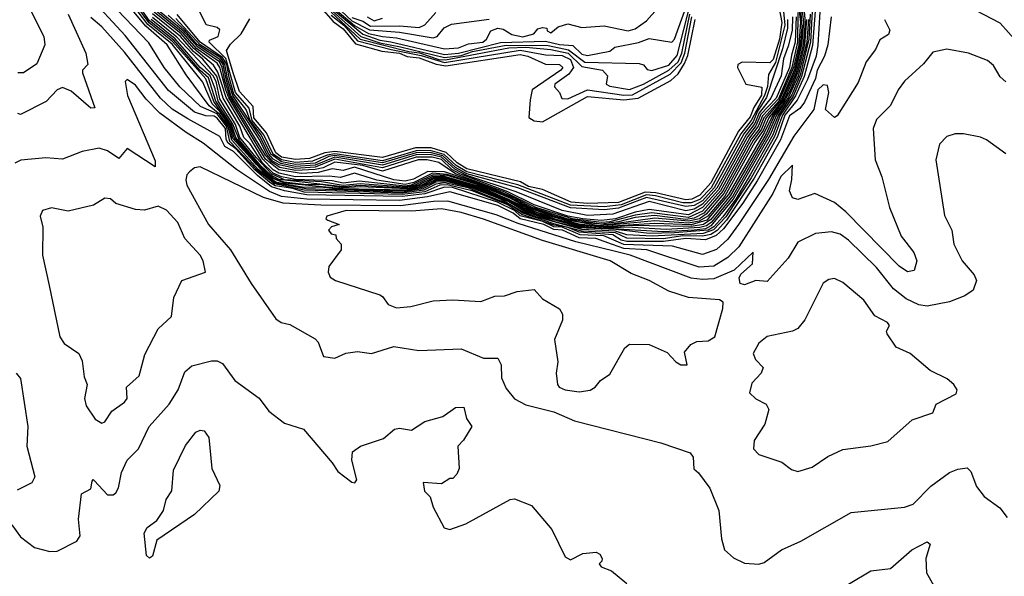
# Model space of a CAD drawing. Extents: x 1552294 to 1694791, y 811929 to 917222.
# Tile 335 of 643: x 1625722 to 1629230, y 883461 to 885445. Entities that reach past the tile are written whole.
import ezdxf

# ---------------------------------------------------------------- set-up
doc = ezdxf.new("R2010")
doc.units = 0

msp = doc.modelspace()

# ---------------------------------------------------------------- linework, layer by layer
at = {"layer": '0CON10XD'}
for points in [[(1625683.5, 885723.5), (1625737.3, 885625), (1625742, 885595), (1625724.4, 885585.6), (1625718.6, 885575), (1625740.1, 885520.1), (1625807.4, 885385), (1625811.6, 885355), (1625782.9, 885287.1), (1625735, 885256), (1625715, 885255.4)], [(1628405, 885604.5), (1628437.5, 885435), (1628429.3, 885375), (1628406.7, 885303.3), (1628395, 885291.6), (1628296.6, 885293.4), (1628281.1, 885285), (1628279.7, 885275), (1628308.9, 885215), (1628366.1, 885203.9), (1628365, 885175.3), (1628337.9, 885132.1), (1628325, 885098.5), (1628283, 885047), (1628185, 884863.8), (1628145, 884819.3), (1628117.2, 884805), (1628095, 884803), (1627988.1, 884828.1), (1627950.1, 884829.9), (1627855, 884793.2), (1627745, 884790)], [(1628613.7, 885455), (1628601.3, 885355), (1628590, 885315), (1628563.1, 885265), (1628557.8, 885235), (1628518.8, 885151.2), (1628501.6, 885128.4), (1628465, 885101.6), (1628433.2, 885016.8), (1628349.4, 884870.6), (1628299, 884791), (1628230.2, 884699.8), (1628203.9, 884676.1), (1628165, 884660), (1628095, 884664.6), (1628015.5, 884654.5), (1627885, 884654.6), (1627865, 884659.4), (1627835, 884677.9), (1627715, 884687.4), (1627672.6, 884705), (1627625, 884712.7), (1627511.1, 884751.1), (1627460.8, 884785), (1627334, 884835), (1627245, 884856.7), (1627218.4, 884855), (1627165, 884831.8), (1627085, 884821.4), (1626735, 884830.7), (1626695, 884843.7), (1626632.4, 884852.4), (1626612.7, 884865), (1626559.5, 884909.5), (1626491.5, 884985), (1626464.2, 885004.2), (1626457.7, 885017.7), (1626455, 885056.7), (1626425, 885093.6), (1626415, 885101), (1626385, 885102.2), (1626345, 885115.1), (1626252.1, 885192.1), (1626098.1, 885388), (1625963.8, 885535)], [(1628555.8, 885475), (1628547.3, 885352.7), (1628517.2, 885242.8), (1628486.6, 885173.4), (1628439.5, 885105), (1628411.1, 885028.9), (1628328.7, 884881.3), (1628237.9, 884742.1), (1628194.5, 884695.5), (1628157.5, 884682.5), (1627975, 884673.6), (1627885, 884678.6), (1627845, 884691.3), (1627725, 884696.5), (1627562.7, 884742.7), (1627511.6, 884761.6), (1627435, 884805.5), (1627332.2, 884845), (1627245, 884866.9), (1627205, 884865.2), (1627157.9, 884842.1), (1627085, 884830.4), (1626741.9, 884841.9), (1626635, 884861.9), (1626571.3, 884911.3), (1626477.7, 885015), (1626465, 885063.5), (1626435, 885107.2), (1626397.5, 885137.5), (1626315, 885248.8), (1626247.9, 885355), (1626171.3, 885421.3), (1626069.2, 885545)], [(1626836.9, 885475), (1626937.4, 885385), (1627005, 885362.3), (1627078.7, 885348.7), (1627235, 885309.8), (1627295, 885317.2), (1627335, 885331), (1627455, 885353.8), (1627605, 885353.2), (1627677.6, 885337.6), (1627735, 885293.5), (1627928.7, 885288.7), (1627944.3, 885284.3), (1627957.4, 885267.4), (1627974, 885264), (1628035, 885283.1), (1628065, 885317.3), (1628125.2, 885554.8)], [(1626845.7, 885475), (1626945, 885392.9), (1627005, 885372.1), (1627044, 885366), (1627235, 885320.9), (1627285, 885325.8), (1627435, 885363.5), (1627595, 885368.7), (1627645, 885356.1), (1627693.2, 885353.2), (1627725, 885322.4), (1627745, 885316.8), (1627825, 885332.5), (1627843, 885347), (1627926.9, 885363.1), (1627965, 885377.7), (1628045, 885364.3), (1628055, 885375.8), (1628111.6, 885535)], [(1628572.5, 885472.5), (1628565.9, 885354.1), (1628560.3, 885315), (1628528.9, 885231.1), (1628491.6, 885158.4), (1628448.7, 885105), (1628421.8, 885028.2), (1628339.4, 884880.6), (1628240.1, 884729.9), (1628206.9, 884693.1), (1628185, 884679.7), (1628155, 884673.2), (1628085, 884675), (1628015, 884663.9), (1627885, 884666.6), (1627845, 884685.3), (1627725, 884691.4), (1627625, 884717.7), (1627515, 884755.6), (1627470.3, 884785), (1627385, 884818.3), (1627319.4, 884845), (1627235, 884863.6), (1627205, 884858.1), (1627162.3, 884837.7), (1627085, 884826.7), (1626735, 884837.2), (1626629.4, 884859.4), (1626568.3, 884908.3), (1626471.2, 885011.2), (1626458.3, 885065), (1626425, 885109.9), (1626366.7, 885135), (1626292.2, 885205), (1626237.1, 885275), (1626182, 885362), (1626040.2, 885510.2)], [(1627965, 884682.4), (1627846.5, 884696.5), (1627715, 884702.6), (1627633.2, 884723.2), (1627521.7, 884761.6), (1627465, 884795.1), (1627342.2, 884845), (1627238.6, 884871.4), (1627205, 884870.1), (1627154, 884846), (1627094.3, 884834.3), (1626875, 884838.3), (1626795, 884848.3), (1626735, 884847.3), (1626665, 884858.3), (1626635, 884866.3), (1626605, 884886.1), (1626519.6, 884979.6), (1626481.4, 885021.4), (1626469.3, 885065), (1626435, 885117.2), (1626407.9, 885145), (1626375, 885222.4), (1626265, 885357.8), (1626178.2, 885428.2), (1626122.1, 885502.1)], [(1628015, 884689.2), (1627715, 884706.5), (1627565, 884748.6), (1627515, 884768), (1627445, 884807.4), (1627346.6, 884846.6), (1627235, 884875.7), (1627205, 884874.9), (1627150.6, 884849.4), (1627095, 884837.6), (1626875, 884841.7), (1626665, 884861.9), (1626615, 884882.5), (1626565, 884930.3), (1626486, 885025), (1626474.2, 885065), (1626413.6, 885153.6), (1626385, 885234.3), (1626266.9, 885366.9), (1626183.1, 885433.1), (1626132.4, 885502.4)], [(1628025, 884697.4), (1627885.4, 884705.4), (1627795, 884701.1), (1627725, 884708), (1627565, 884751.7), (1627515, 884771.5), (1627448.8, 884808.8), (1627356.1, 884846.1), (1627245, 884877.8), (1627195, 884876.9), (1627153.7, 884855), (1627105, 884841.5), (1626935, 884848.9), (1626875, 884845), (1626795, 884857), (1626745, 884855.9), (1626664.1, 884865.9), (1626625, 884880.4), (1626579.7, 884919.7), (1626492.1, 885025), (1626478, 885068), (1626421.3, 885155), (1626395, 885238), (1626365, 885263.8), (1626271.3, 885371.4), (1626185, 885440.7), (1626139.6, 885505)], [(1626810.9, 885530.9), (1626905, 885440.3), (1626968.3, 885408.3), (1627075, 885400.8), (1627195, 885379.7), (1627209.6, 885385), (1627234.2, 885415.7), (1627261, 885429), (1627395, 885446.3)], [(1625894.8, 885465), (1625958, 885325), (1625964.3, 885285.7), (1625946, 885265), (1625945.6, 885255), (1625989.2, 885130.8), (1625975, 885130), (1625905, 885190), (1625875, 885202.7), (1625855, 885194.4), (1625816.3, 885153.7), (1625725, 885106.5), (1625715, 885110.9)], [(1627785, 884710.7), (1627647.2, 884735), (1627529.9, 884775), (1627469.2, 884809.2), (1627348.8, 884858.8), (1627245, 884889.1), (1627195, 884891.6), (1627116.8, 884855), (1627095, 884852), (1626931.1, 884868.9), (1626875, 884862.1), (1626835, 884871), (1626705, 884875.4), (1626654.3, 884885), (1626625, 884898.3), (1626586.8, 884935), (1626542.9, 885002.9), (1626520.3, 885025), (1626506.4, 885065), (1626447.2, 885165), (1626437.7, 885197.7), (1626423.8, 885243.8), (1626375, 885304.1), (1626341.2, 885331.3), (1626295, 885385), (1626195.7, 885465.7)], [(1627795, 884716.6), (1627671.5, 884735), (1627548.1, 884775), (1627481.2, 884811.2), (1627368.9, 884858.9), (1627235, 884902.6), (1627176.7, 884903.3), (1627125, 884876.1), (1627095, 884869.1), (1627055, 884874.6), (1626915, 884919.6), (1626875, 884907.5), (1626835, 884913.8), (1626785, 884900.8), (1626725, 884897.1), (1626645, 884909.9), (1626598.3, 884948.3), (1626466.6, 885166.6), (1626456.2, 885195), (1626435, 885275), (1626425, 885290), (1626352.2, 885342.2), (1626305, 885396.7), (1626201.5, 885481.5)], [(1627815, 884714.2), (1627717.4, 884722.6), (1627635, 884742.3), (1627538.4, 884775), (1627471.6, 884811.6), (1627358.7, 884858.7), (1627245, 884893.6), (1627192.6, 884897.4), (1627126.4, 884865), (1627095, 884857.3), (1626995, 884873.2), (1626915, 884897.8), (1626865, 884882.7), (1626825, 884887.5), (1626705, 884884.5), (1626645, 884898.3), (1626625, 884909.9), (1626588, 884948), (1626457.6, 885167.6), (1626441.4, 885218.6), (1626428.3, 885258.3), (1626412.4, 885282.4), (1626342.2, 885342.2), (1626296.8, 885395), (1626201.6, 885471.6)], [(1627795, 884721.8), (1627692.2, 884735), (1627560.8, 884775), (1627450, 884830), (1627275.3, 884895.3), (1627215, 884935.5), (1627173.9, 884945), (1627141.7, 884945), (1627015, 884905.2), (1626945, 884925.7), (1626845, 884937.3), (1626803.3, 884916.7), (1626775, 884910.4), (1626705, 884907.6), (1626648.5, 884918.5), (1626617.7, 884937.7), (1626599.2, 884959.2), (1626470.8, 885170.8), (1626452.7, 885227.3), (1626443.7, 885275), (1626433.3, 885295), (1626355, 885347.8), (1626305, 885404.7), (1626211.3, 885481.3)], [(1627805, 884777.9), (1627685, 884784.2), (1627496.5, 884856.5), (1627315, 884902.6), (1627277.3, 884925), (1627234.2, 884964.2), (1627185, 884978.6), (1627135, 884977.6), (1627015, 884942.3), (1626845, 884966.7), (1626817.6, 884962.4), (1626765, 884940.2), (1626705, 884935.8), (1626655, 884944.8), (1626625.5, 884965), (1626592.3, 885035), (1626550.5, 885085), (1626539.2, 885129.2), (1626491, 885185), (1626475, 885239.7), (1626456.7, 885306.7), (1626396.8, 885365), (1626398.1, 885371.9), (1626428.8, 885385), (1626435, 885409.2), (1626425, 885417.3), (1626386.7, 885426.7), (1626362.5, 885475)], [(1626795, 885488), (1626838.5, 885438.5), (1626875, 885411.9), (1626918.5, 885358.5), (1627012.6, 885332.6), (1627074.7, 885325.3), (1627103.1, 885313.1), (1627145, 885308.7), (1627206.1, 885286.1), (1627240.7, 885280.7), (1627505, 885320.7), (1627533, 885315), (1627595, 885286.7), (1627645.5, 885285), (1627657, 885275), (1627649.8, 885265), (1627548.3, 885195), (1627540.8, 885159.2), (1627535.7, 885095.7), (1627555, 885083.9), (1627585, 885080.9), (1627745, 885171.4), (1627875, 885159.3), (1627925, 885165.5), (1628042.1, 885227.9), (1628067.9, 885252.1), (1628091.1, 885288.9), (1628102.3, 885317.7), (1628128.3, 885445)], [(1626831.4, 885471.4), (1626935, 885375.1), (1627108.8, 885331.2), (1627146.7, 885326.7), (1627215, 885303.5), (1627238.8, 885301.2), (1627465.2, 885344.8), (1627525, 885347.3), (1627615, 885338.4), (1627675.9, 885325.9), (1627725, 885278.2), (1627798.2, 885265), (1627816.2, 885245), (1627811.1, 885215), (1627825, 885208.3), (1627895, 885195.8), (1627944.7, 885215), (1628035.1, 885264.9), (1628068.6, 885295), (1628080.8, 885325), (1628109.5, 885465)], [(1626845, 885484.1), (1626915, 885424.3), (1626965, 885396.2), (1627015.1, 885384.9), (1627065, 885379.8), (1627235, 885341), (1627285, 885344.7), (1627321.5, 885358.5), (1627371.8, 885365), (1627384.7, 885375), (1627400.7, 885405), (1627425, 885415.2), (1627445, 885411.2), (1627475, 885391.7), (1627515, 885384.3), (1627554.4, 885395), (1627568, 885412), (1627585, 885417.5), (1627600, 885415), (1627601.2, 885405), (1627615, 885398), (1627640.6, 885419.4), (1627675, 885429.6), (1627725, 885416.8), (1627805, 885423.3), (1627890, 885405), (1627915, 885411.8), (1627955, 885440.8), (1627994.8, 885485.2)], [(1626905, 885452.5), (1626945, 885439.3), (1626971.5, 885421.5), (1627075, 885423.4), (1627145, 885416.7), (1627165, 885426.3), (1627205, 885469.9)], [(1628509.3, 885485), (1628514.6, 885435), (1628507.9, 885355), (1628485, 885259.8), (1628437.8, 885155), (1628391.2, 885095), (1628370.5, 885049.5), (1628341.7, 885008.3), (1628234, 884816), (1628173.3, 884745), (1628143.3, 884726.7), (1628105, 884720.1), (1627985, 884728.2), (1627835, 884714), (1627785, 884710.7)], [(1628498.2, 885485), (1628504.1, 885435.9), (1628497.6, 885355), (1628478.9, 885275), (1628427.1, 885155), (1628373, 885095), (1628356.2, 885055), (1628329.8, 885020.2), (1628226.8, 884833.2), (1628159.3, 884755), (1628125, 884737.4), (1628095, 884732.9), (1627983.3, 884746.7), (1627915, 884739.6), (1627855, 884724.4), (1627795, 884716.6)], [(1628516.5, 885473.5), (1628520.1, 885435), (1628512.9, 885355), (1628488.4, 885255), (1628448, 885165), (1628405, 885105), (1628376, 885044), (1628247.7, 884822.3), (1628169.7, 884730.3), (1628115, 884714.2), (1627985, 884718.9), (1627795, 884706.8)], [(1628495, 885470.9), (1628493, 885365), (1628472.8, 885275), (1628425, 885162.5), (1628368, 885102), (1628353.1, 885065), (1628323.1, 885025), (1628218.8, 884835), (1628155, 884762.8), (1628105, 884740.4), (1627974, 884756), (1627915, 884748.2), (1627825, 884724.7), (1627795, 884721.8)], [(1628443.5, 885473.5), (1628447.7, 885425), (1628415, 885291.8), (1628390, 885249.9), (1628386.2, 885206.2), (1628375.4, 885174.6), (1628328.1, 885085), (1628291.6, 885038.4), (1628185.9, 884845), (1628145, 884803.9), (1628115, 884791.9), (1628085, 884791.8), (1627987.6, 884817.6), (1627955, 884820.4), (1627865, 884784.7), (1627805, 884777.9)], [(1628504, 885485), (1628508.6, 885418.6), (1628502.9, 885355), (1628482.3, 885267.7), (1628435, 885159.4), (1628382.2, 885095), (1628365.1, 885054.9), (1628335.7, 885014.3), (1628230.8, 884825), (1628168.2, 884751.8), (1628144.6, 884735.4), (1628105, 884726.6), (1627985, 884737.4), (1627815, 884714.2)], [(1628545, 885475), (1628539.9, 885365), (1628507.7, 885242.3), (1628477.5, 885172.5), (1628432.1, 885105), (1628404.9, 885035), (1628326.2, 884893.8), (1628273.4, 884805), (1628227.5, 884742.5), (1628195, 884707), (1628175, 884694.5), (1628055, 884684.9), (1627965, 884682.4)], [(1628538.2, 885465), (1628533.9, 885375), (1628502.4, 885247.6), (1628472.6, 885177.4), (1628425.4, 885105), (1628395.9, 885034.1), (1628264.1, 884805), (1628185, 884709.8), (1628165, 884700), (1628125, 884694.8), (1628015, 884689.2)], [(1629275, 885365.4), (1629215, 885432.7), (1629101.3, 885491.3)], [(1628802.9, 885445), (1628822.7, 885407.3), (1628817.8, 885392.2), (1628787.1, 885372.9), (1628771.2, 885338.8), (1628737.6, 885295), (1628709.3, 885220.7), (1628635, 885102.5), (1628625, 885096.2), (1628592.7, 885125), (1628604.6, 885185), (1628600.1, 885210.1), (1628585, 885212.4), (1628565.9, 885195), (1628551.4, 885125), (1628480.1, 885029.9), (1628390.4, 884875), (1628282.9, 884715), (1628245, 884662.9), (1628205, 884626), (1628155, 884607.7), (1628048, 884638), (1627875, 884643.2), (1627803.6, 884675), (1627718.5, 884678.5), (1627655.3, 884705), (1627625, 884706.4), (1627585.9, 884725), (1627505, 884745.5), (1627485, 884765), (1627424.5, 884795), (1627263.8, 884846.2), (1627235, 884847.7), (1627166, 884824), (1627085, 884815), (1626745, 884821), (1626665, 884835.1), (1626619.3, 884849.3), (1626569, 884889), (1626484.2, 884975), (1626453.4, 884993.4), (1626435, 885028.7), (1626321.5, 885091.5), (1626265, 885126.4), (1626224.1, 885165), (1626095, 885329.2), (1626015, 885419.3), (1625975, 885452.8)], [(1627815, 884704.7), (1627725, 884711.3), (1627632.9, 884732.9), (1627521.8, 884771.8), (1627465, 884804.4), (1627351.2, 884851.2), (1627245, 884881.3), (1627195, 884881.5), (1627142.1, 884855), (1627095, 884844), (1626935, 884853.4), (1626875, 884849.3), (1626645.5, 884875), (1626615, 884892), (1626580.2, 884925), (1626504.7, 885015), (1626481.9, 885071.9), (1626429.6, 885155), (1626418.3, 885198.3), (1626400.7, 885245), (1626365.3, 885275), (1626276.2, 885376.2), (1626190.5, 885445)], [(1627795, 884706.8), (1627715, 884716.3), (1627565, 884758.1), (1627360.8, 884850.8), (1627235, 884886.1), (1627194, 884886), (1627130, 884855), (1627095, 884847.8), (1626935, 884859.6), (1626875, 884853.7), (1626796.8, 884866.8), (1626665, 884874.6), (1626618.7, 884895), (1626565, 884953.2), (1626506.3, 885025), (1626490.8, 885070.8), (1626435, 885163.2), (1626421.7, 885225), (1626411.7, 885245), (1626282.2, 885382.2), (1626195, 885452.1)], [(1627795, 884729.3), (1627728, 884735), (1627674.4, 884745), (1627555, 884784.4), (1627461.7, 884831.7), (1627289.7, 884895), (1627261.3, 884911.3), (1627225, 884946), (1627191.5, 884955), (1627134.2, 884955), (1627015, 884917.2), (1626845, 884947.6), (1626775, 884918.7), (1626705, 884915), (1626647, 884927), (1626622.1, 884942.1), (1626603.7, 884963.7), (1626575, 885019.5), (1626474.6, 885174.6), (1626457.3, 885232.7), (1626447.4, 885285), (1626435, 885303.1), (1626355.2, 885355), (1626308.9, 885408.9), (1626251.5, 885461.5)], [(1627745, 884747), (1627654.8, 884765), (1627491.2, 884831.2), (1627315, 884889.2), (1627271.9, 884911.9), (1627225, 884954.4), (1627185, 884963.9), (1627135, 884962.7), (1627015, 884926.4), (1626845, 884954.4), (1626775, 884926.2), (1626705, 884921.6), (1626652, 884932), (1626625, 884947.4), (1626609.7, 884965), (1626578.1, 885028.1), (1626480.8, 885175), (1626462.7, 885235), (1626453.4, 885285), (1626438.4, 885308.4), (1626364.6, 885355), (1626278.7, 885448.7)], [(1627805, 884766.6), (1627684.3, 884774.3), (1627496.7, 884845), (1627315, 884895.2), (1627275, 884918), (1627229.3, 884959.3), (1627185, 884971), (1627135, 884969.9), (1627015, 884934.1), (1626845, 884960.4), (1626823.2, 884956.8), (1626775, 884933.4), (1626705, 884928.4), (1626655, 884937.7), (1626616.9, 884965), (1626583.5, 885033.5), (1626542.7, 885085), (1626528.6, 885125), (1626485, 885179.6), (1626468.4, 885238.4), (1626459.5, 885285), (1626445, 885310.5), (1626365.1, 885365), (1626282.8, 885462.8)], [(1627745, 884790), (1627687.4, 884795), (1627585, 884839.3), (1627535, 884850.6), (1627506.6, 884866.6), (1627315, 884912.9), (1627280.4, 884935), (1627241.4, 884971.4), (1627188.3, 884988.3), (1627132.3, 884987.7), (1627015, 884953.1), (1626845, 884974.9), (1626809.4, 884970.6), (1626755, 884949.6), (1626705, 884947.1), (1626655, 884954.9), (1626635, 884970.1), (1626601.6, 885041.6), (1626555.8, 885095), (1626553.3, 885135), (1626505, 885188.5), (1626482.4, 885255), (1626459.3, 885335), (1626472.9, 885357.1), (1626510.8, 885395), (1626541.9, 885448.1)], [(1626831.2, 885461.2), (1626876.5, 885425), (1626925, 885369.9), (1627045, 885339.1), (1627153, 885317), (1627235, 885292.6), (1627505, 885336.6), (1627595, 885319.1), (1627655, 885316.9), (1627685, 885303.4), (1627694.8, 885275), (1627678.9, 885251.1), (1627629.1, 885215), (1627627.1, 885205), (1627645.3, 885185.3), (1627653.9, 885163.9), (1627675, 885163), (1627745, 885194.9), (1627875, 885175.4), (1627905, 885177.5), (1628039.5, 885250.5), (1628078.8, 885291.2), (1628091.6, 885325), (1628117, 885455)], [(1626959.9, 885455), (1626985, 885440.3), (1627015, 885450)], [(1628475, 885455.6), (1628473.9, 885406.1), (1628460, 885350), (1628443.9, 885305), (1628434.9, 885245.1), (1628398.4, 885165), (1628356.7, 885113.3), (1628340.7, 885075), (1628310, 885035), (1628205.9, 884844.1), (1628155, 884787.3), (1628125, 884769.3), (1628095, 884763.4), (1627965, 884797.3), (1627835, 884751.8), (1627745, 884747)], [(1628488.8, 885455), (1628485.4, 885365), (1628471.6, 885318.4), (1628465, 885274.9), (1628417.3, 885165), (1628362.3, 885107.6), (1628345, 885066.7), (1628315, 885027.2), (1628211.6, 884838.4), (1628155, 884775), (1628105, 884749.5), (1627965, 884768.7), (1627915, 884759.1), (1627845, 884734.5), (1627795, 884729.3)], [(1628457.7, 885445), (1628457.3, 885415), (1628439.4, 885340.6), (1628382.5, 885167.5), (1628351.2, 885118.8), (1628335, 885080.4), (1628302, 885038), (1628196.8, 884845), (1628155, 884799.5), (1628125, 884782.6), (1628095, 884779.2), (1627955, 884811.2), (1627855, 884773.3), (1627805, 884766.6)], [(1628525.6, 885445.6), (1628518.2, 885355), (1628493.4, 885255), (1628467.3, 885192.7), (1628439.2, 885140.8), (1628411.9, 885105), (1628381.5, 885038.5), (1628253.3, 884816.7), (1628185, 884732.7), (1628158.9, 884715), (1628115, 884707.5), (1627890.8, 884710.8), (1627815, 884704.7)], [(1628532, 885445), (1628526, 885365), (1628495.3, 885244.7), (1628461.3, 885168.7), (1628418.6, 885105), (1628388, 885035), (1628261.4, 884815), (1628187.2, 884722.8), (1628169.5, 884710.5), (1628145, 884703.9), (1628025, 884697.4)], [(1629235, 885223.1), (1629215, 885240.6), (1629192.1, 885282.1), (1629169.8, 885299.8), (1629102.5, 885325), (1629025, 885339.6), (1628975, 885328.6), (1628942.6, 885287.4), (1628875, 885225.6), (1628851.5, 885195), (1628825, 885139.4), (1628775, 885089.2), (1628763.3, 885056.7), (1628770.4, 884945), (1628793.5, 884885), (1628821.2, 884775), (1628862.8, 884672.8), (1628907.5, 884615), (1628918.1, 884585), (1628909.4, 884550.6), (1628885, 884545.6), (1628855, 884566.8), (1628665, 884759.8), (1628625, 884793.4), (1628555, 884825.5), (1628495, 884803.6), (1628475, 884810), (1628464.8, 884834.8), (1628473.6, 884875), (1628475, 884926.5), (1628434, 884886), (1628404.9, 884825), (1628284.1, 884635), (1628245, 884596.9), (1628195, 884566.1), (1628142.6, 884562.6), (1627955.9, 884625), (1627875, 884629.6), (1627833.8, 884643.8), (1627775, 884665), (1627715, 884667.6), (1627655.6, 884695), (1627625, 884696.8), (1627589.4, 884715), (1627505, 884734.6), (1627480.1, 884755), (1627425, 884782.3), (1627255, 884831.6), (1627175, 884813.4), (1627075, 884800.7), (1626745.1, 884805.1), (1626654.2, 884814.2), (1626612.2, 884832.2), (1626495, 884910.5), (1626376.2, 885005), (1626315, 885042.6), (1626221.4, 885111.4), (1626172.1, 885162.1), (1626135, 885211.9), (1626105, 885231.4), (1626097.5, 885225), (1626105.7, 885175), (1626205, 884941.2), (1626205, 884920), (1626105, 884986.2), (1626075, 884950.6), (1626035, 884977.9), (1626005, 884987.5), (1625945, 884975.5), (1625875, 884948.1), (1625815, 884952.7), (1625726.1, 884943.9), (1625705, 884933.3)], [(1629235, 884967.1), (1629167, 885017), (1629145, 885025.7), (1629085, 885037.5), (1629055, 885037.5), (1629025, 885028), (1628999.3, 885000.7), (1628985.6, 884945), (1629016.8, 884746.8), (1629043.3, 884695), (1629050, 884645), (1629080.5, 884585), (1629123.1, 884535), (1629130.6, 884515), (1629119.7, 884480.3), (1629089.6, 884460.4), (1629035, 884439.2), (1628955, 884423.5), (1628925, 884428.9), (1628879.9, 884449.9), (1628835.4, 884485.4), (1628775, 884561.2), (1628675, 884659.5), (1628645, 884680), (1628615, 884689.1), (1628557.4, 884682.6), (1628495, 884651.5), (1628459.6, 884595), (1628385, 884511.9), (1628345, 884515.6), (1628305, 884499.6), (1628289.4, 884505), (1628285.4, 884525), (1628291.7, 884538.2), (1628333.3, 884575), (1628335, 884616), (1628267.8, 884552.2), (1628195, 884521.1), (1628155, 884518.5), (1628115, 884523.8), (1627897.6, 884605), (1627840.5, 884619.5), (1627703.5, 884653.5), (1627498.2, 884718.2), (1627419.8, 884749.8), (1627247.5, 884797.5), (1627196.9, 884796.9), (1627078.5, 884781.5), (1626795, 884784.1), (1626661.3, 884791.3), (1626590.9, 884810.9), (1626365, 884920.8), (1626345, 884916.5), (1626326.9, 884903.1), (1626317.6, 884892.4), (1626313.8, 884873.8), (1626317.3, 884855), (1626394.7, 884715), (1626473, 884625), (1626546.4, 884505), (1626635, 884378.1), (1626653.3, 884365), (1626685, 884358.1), (1626775, 884307.5), (1626785.7, 884295), (1626804, 884244), (1626845, 884238.9), (1626884.3, 884255.7), (1626925, 884262.6), (1626975, 884255.4), (1627055, 884279.6), (1627144.1, 884265.9), (1627295, 884272.3), (1627375, 884238.7), (1627425, 884238.6), (1627437.6, 884215), (1627438.2, 884168.2), (1627455, 884130.4), (1627485, 884093.1), (1627525, 884072.3), (1627625, 884046.7), (1627699.1, 884015), (1628006.8, 883936.8), (1628110.9, 883900.9), (1628121.4, 883885), (1628123.8, 883843.8), (1628140.3, 883830.3), (1628180.8, 883775), (1628212.9, 883695), (1628222.5, 883595), (1628233.3, 883555), (1628265, 883527.1), (1628305, 883508), (1628355, 883504), (1628375, 883510), (1628436.2, 883555), (1628505, 883585.7), (1628685, 883688.1), (1628875, 883707.5), (1628905, 883718.6), (1628968.1, 883781.9), (1629035, 883830.6), (1629065, 883843.1), (1629097.4, 883847.4), (1629111.1, 883835), (1629130.7, 883780.7), (1629158, 883745), (1629213.8, 883705), (1629240.3, 883670.3)], [(1626015, 884006.7), (1626025, 884011.2), (1626050.4, 884049.6), (1626095, 884081.8), (1626104.4, 884095), (1626102, 884135), (1626147.3, 884175), (1626168.1, 884251.9), (1626215, 884342.9), (1626263.4, 884386.6), (1626271.4, 884455), (1626300, 884515), (1626383.4, 884545), (1626376, 884585), (1626365.4, 884605), (1626310.2, 884665), (1626285, 884722.4), (1626245, 884766.3), (1626215, 884780), (1626166.4, 884766.4), (1626135, 884768), (1626065, 884790), (1626045, 884806.7), (1626025, 884808.8), (1625985, 884784.3), (1625895, 884762.5), (1625835, 884774.4), (1625802.9, 884765), (1625795.5, 884745), (1625804, 884705), (1625802.8, 884605), (1625827.1, 884497.1), (1625865, 884314.7), (1625880.6, 884290.6), (1625932.5, 884255), (1625945, 884228.6), (1625951.9, 884171.9), (1625962.5, 884145), (1625953.1, 884095), (1625959.1, 884069.1), (1625990.7, 884020.7), (1626015, 884006.7)], [(1627715, 884118.8), (1627755, 884124.7), (1627772.5, 884135), (1627790.8, 884159.2), (1627825, 884181.4), (1627877.7, 884275), (1627895, 884288.7), (1627965, 884287.7), (1628029.1, 884259.1), (1628060, 884225), (1628077.5, 884215), (1628100, 884215), (1628090.7, 884259.3), (1628113, 884287), (1628135, 884298.1), (1628175, 884300.4), (1628198.2, 884315), (1628227.5, 884415), (1628228, 884438), (1628215, 884446.7), (1628105, 884454.7), (1628035, 884477.3), (1627965, 884515.6), (1627900.7, 884540.7), (1627825.4, 884585), (1627585, 884658.1), (1627375, 884733.7), (1627295, 884758), (1627225, 884770.8), (1627118, 884762), (1626885, 884764.4), (1626815.8, 884745), (1626813.3, 884735), (1626820, 884730), (1626860, 884715), (1626833, 884707), (1626822.5, 884695), (1626831.7, 884681.7), (1626848.3, 884678.3), (1626850, 884665), (1626867.5, 884645), (1626867.5, 884625), (1626823.3, 884565), (1626821.2, 884545), (1626827.7, 884527.7), (1626846.7, 884515), (1627005, 884464), (1627015, 884458.8), (1627035, 884430), (1627065, 884418.1), (1627115, 884422.1), (1627195, 884442.5), (1627265, 884446.2), (1627365, 884440.6), (1627415, 884459.4), (1627449.4, 884460.6), (1627495, 884476.2), (1627555, 884483.3), (1627585, 884450), (1627645, 884413.8), (1627656, 884395), (1627655.8, 884374.2), (1627628, 884305), (1627638.8, 884225), (1627633.8, 884185), (1627638, 884145), (1627644.6, 884134.6), (1627665.5, 884125.5), (1627715, 884118.8)], [(1628495, 883834.2), (1628545, 883850), (1628601.5, 883888.5), (1628655, 883912.5), (1628755, 883925.6), (1628815, 883941.9), (1628901.4, 884018.6), (1628975, 884043.8), (1628987.5, 884075), (1629058.3, 884111.7), (1629062.5, 884125), (1629050, 884145), (1629026.7, 884165), (1628966.2, 884195), (1628895.3, 884255.3), (1628845, 884277.5), (1628813.1, 884325), (1628810.8, 884335), (1628821.2, 884355), (1628814.3, 884365), (1628769.1, 884389.1), (1628730, 884445), (1628655, 884508.1), (1628625, 884521.9), (1628605, 884519.4), (1628584.6, 884505.4), (1628518.9, 884375), (1628495, 884344.3), (1628475, 884334.4), (1628385, 884315.7), (1628355, 884292.5), (1628335.8, 884255), (1628343.7, 884233.7), (1628371.2, 884205), (1628363.3, 884185), (1628330.3, 884149.7), (1628322, 884115), (1628345, 884093.8), (1628381.2, 884075), (1628390.6, 884055), (1628376.3, 884003.7), (1628338.9, 883945), (1628337.1, 883915), (1628355.5, 883895.5), (1628437.6, 883867.6), (1628471.7, 883841.7), (1628495, 883834.2)], [(1625694.5, 883645), (1625725, 883601.9), (1625775, 883564.2), (1625828.8, 883548.8), (1625855, 883550.6), (1625925, 883586.7), (1625937.1, 883605), (1625931.1, 883665), (1625942, 883755), (1625975, 883772.5), (1625980, 883800), (1625983.9, 883806.1), (1625987, 883803), (1626035, 883751.2), (1626055, 883750.9), (1626065, 883758.5), (1626074.3, 883775.7), (1626085, 883830.9), (1626105, 883874.6), (1626144.7, 883915), (1626183.8, 883995), (1626255, 884074.5), (1626286.2, 884125), (1626310.2, 884189.8), (1626335, 884210.6), (1626405, 884228.6), (1626425, 884229.4), (1626445, 884220), (1626488.7, 884158.7), (1626575, 884095.7), (1626609.5, 884049.5), (1626665, 884006.2), (1626732.9, 883985), (1626835.8, 883865), (1626855, 883834), (1626905, 883796.7), (1626916.2, 883793.8), (1626923.3, 883805), (1626905.4, 883875), (1626907.8, 883905), (1626936.7, 883925), (1627018.2, 883951.8), (1627057.9, 883985), (1627075, 883989), (1627118, 883982), (1627165, 884012.5), (1627229.2, 884030.8), (1627275, 884062.7), (1627304.3, 884064.3), (1627313.4, 884023.4), (1627332.5, 883995), (1627303.8, 883946.2), (1627282.5, 883925), (1627287.5, 883845), (1627280, 883825), (1627265, 883810), (1627255, 883810), (1627225, 883790), (1627160, 883795), (1627164, 883765), (1627184, 883744), (1627195, 883707.5), (1627234.3, 883634.3), (1627255, 883628), (1627311.7, 883648.3), (1627470, 883735), (1627485, 883736.7), (1627545, 883713.3), (1627618.3, 883628.3), (1627665, 883530), (1627685, 883520), (1627728.3, 883541.7), (1627776.4, 883546.4), (1627789.3, 883539.3), (1627797.5, 883525), (1627796.7, 883515), (1627786.7, 883505), (1627793.8, 883495), (1627830, 883480), (1627885, 883435.6)], [(1625709.1, 884185), (1625725, 884166.5), (1625751.5, 883995), (1625747.4, 883925), (1625776.2, 883815), (1625765.5, 883794.5), (1625712.6, 883767.4)], [(1626185, 883525.7), (1626173.6, 883535), (1626165.8, 883615), (1626176.2, 883635), (1626210, 883660), (1626233.8, 883695), (1626244.2, 883735), (1626264.2, 883765.8), (1626270.4, 883839.6), (1626312.4, 883927.6), (1626349.6, 883975), (1626365, 883981.5), (1626379.6, 883979.6), (1626396, 883956), (1626406.6, 883845), (1626434.5, 883785), (1626431.6, 883765), (1626345, 883680.7), (1626210, 883590), (1626195, 883532.2), (1626185, 883525.7)], [(1628675, 883433.2), (1628755, 883480), (1628825, 883488.8), (1628900.6, 883555), (1628955, 883584.2), (1628965.5, 883575), (1628950.4, 883525), (1628953.2, 883473.2), (1629007.3, 883377.3)]]:
    msp.add_lwpolyline(points, dxfattribs=at)

doc.saveas('drawing.dxf')
